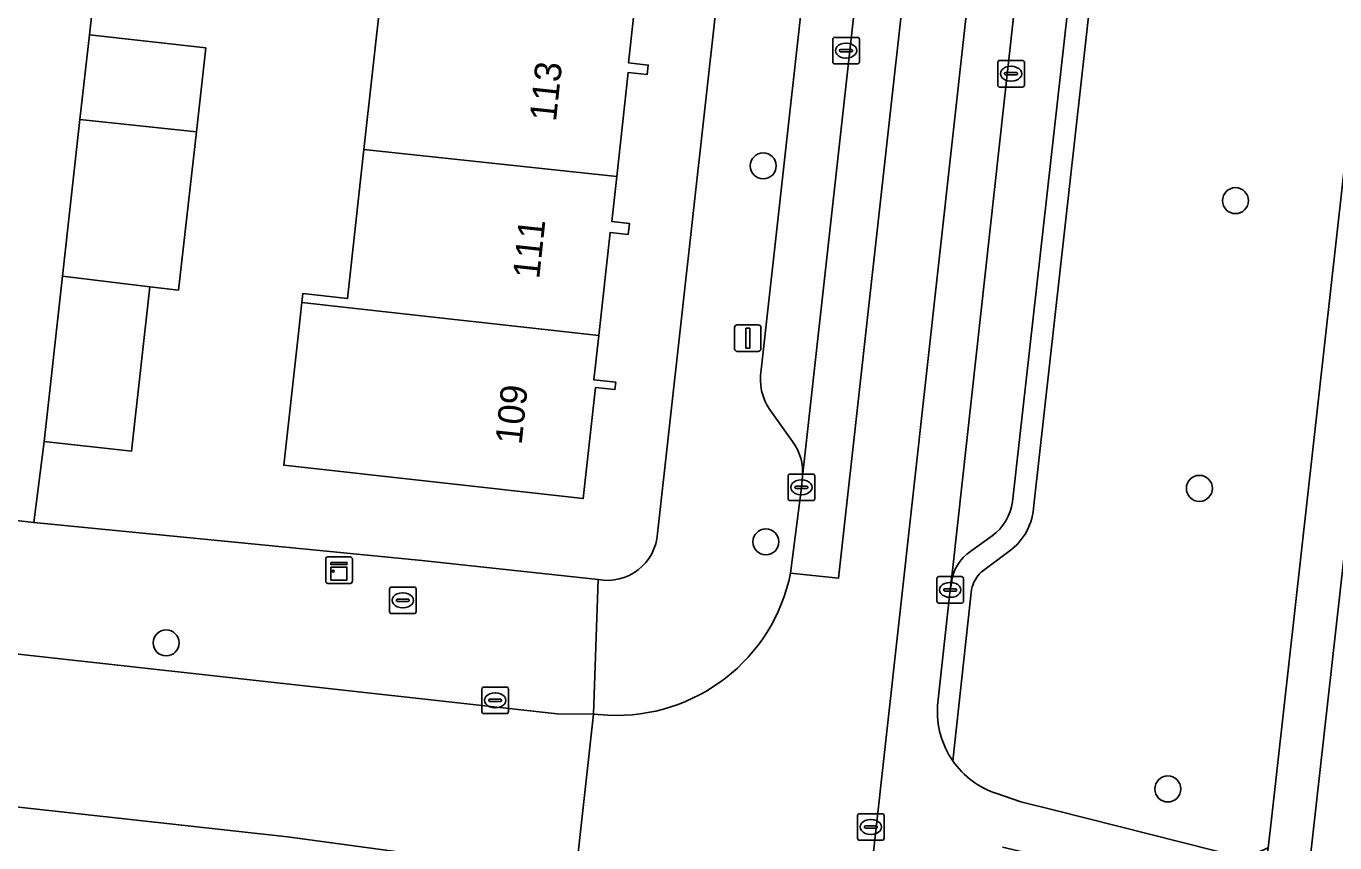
# Model space of a CAD drawing. Extents: x 162082 to 163401, y 388089 to 388636.
# Drawn here: x 163126.89 to 163176.15, y 388363.18 to 388393.92 of the extents above; entities that cross this region are included whole.
import ezdxf

# ---------------------------------------------------------------- set-up
doc = ezdxf.new("R2010")
doc.units = 0
for name, color, linetype in [('IMGEO_Boom', 7, 'Continuous'), ('IMGEO_Brandkraan', 7, 'Continuous'), ('IMGEO_Erf', 7, 'Continuous'), ('IMGEO_Fietspad_gesloten', 7, 'Continuous'), ('IMGEO_Grasland_overig', 7, 'Continuous'), ('IMGEO_Groenvoorziening', 7, 'Continuous'), ('IMGEO_Kast', 7, 'Continuous'), ('IMGEO_Kolk', 7, 'Continuous'), ('IMGEO_Lichtmast', 7, 'Continuous'), ('IMGEO_Pand', 7, 'Continuous'), ('IMGEO_Pand_nummerreeks', 7, 'Continuous'), ('IMGEO_Parkeervlak_open', 7, 'Continuous'), ('IMGEO_Rijbaan_lokaal_gesloten', 7, 'Continuous'), ('IMGEO_Rijbaan_lokaal_open', 7, 'Continuous'), ('IMGEO_Rioolput', 7, 'Continuous'), ('IMGEO_Voetpad_open', 7, 'Continuous')]:
    doc.layers.add(name, color=color, linetype=linetype)

msp = doc.modelspace()

# ---------------------------------------------------------------- linework, layer by layer
at = {"layer": 'IMGEO_Boom'}
for centre in [(163154.634, 388388.658), (163172.409, 388387.349), (163171.051, 388376.522), (163154.733, 388374.508), (163132.158, 388370.706), (163169.864, 388365.21)]:
    msp.add_circle(centre, 0.489, dxfattribs=at)
at = {"layer": 'IMGEO_Brandkraan'}
for p, q in [((163140.566, 388371.884), (163140.566, 388372.736)), ((163140.641, 388372.81), (163141.493, 388372.81)), ((163141.054, 388372.59), (163141.079, 388372.59)), ((163141.567, 388372.736), (163141.567, 388371.884)), ((163140.825, 388372.304), (163140.825, 388372.316)), ((163141.263, 388372.267), (163140.865, 388372.267)), ((163140.868, 388372.353), (163141.266, 388372.353)), ((163141.077, 388372.03), (163141.052, 388372.03)), ((163141.309, 388372.316), (163141.309, 388372.304)), ((163141.493, 388371.81), (163140.641, 388371.81))]:
    msp.add_line(p, q, dxfattribs=at)
for points in [[(163140.566, 388371.884), (163140.566, 388372.736)], [(163140.641, 388372.81), (163141.493, 388372.81)], [(163141.567, 388372.736), (163141.567, 388371.884)], [(163141.493, 388371.81), (163140.641, 388371.81)]]:
    msp.add_lwpolyline(points, dxfattribs=at)
for centre, radius, start, end in [((163140.643, 388372.734), 0.0765, 91.552, 178.448), ((163140.643, 388372.734), 0.0765, 91.552, 178.448), ((163141.491, 388372.734), 0.0765, 1.552, 88.448), ((163141.491, 388372.734), 0.0765, 1.552, 88.448), ((163140.865, 388372.313), 0.0403, 85.8775, 175.7526), ((163140.862, 388372.303), 0.0366, 178.938, 274.7102), ((163141.266, 388372.31), 0.043, 264.8664, 352.4533), ((163141.27, 388372.315), 0.0386, 1.7309, 96.639), ((163140.643, 388371.886), 0.0765, 181.552, 268.448), ((163140.643, 388371.886), 0.0765, 181.552, 268.448), ((163141.491, 388371.886), 0.0765, 271.552, 358.448), ((163141.491, 388371.886), 0.0765, 271.552, 358.448)]:
    msp.add_arc(centre, radius, start, end, dxfattribs=at)
for centre, major_axis, ratio, start_param, end_param in [((163141.053, 388372.31), (-0.387, 0.002), 0.722429, 4.712389, 7.853982), ((163141.078, 388372.31), (-0.39, 0.002), 0.717154, 1.570796, 4.712389)]:
    msp.add_ellipse(centre, major_axis=major_axis, ratio=ratio, start_param=start_param, end_param=end_param, dxfattribs=at)
at = {"layer": 'IMGEO_Erf'}
for points in [[(163150.658, 388374.825), (163155.087, 388414.558)], [(163129.584, 388396.426), (163129.269, 388393.588), (163133.652, 388393.096), (163133.297, 388389.942), (163132.628, 388383.981), (163131.547, 388384.102), (163130.853, 388377.918), (163127.568, 388378.287), (163127.175, 388375.234), (163141.783, 388373.807), (163148.419, 388373.089)], [(163136.584, 388377.39), (163137.135, 388382.36), (163137.263, 388383.516), (163137.3, 388383.852), (163138.98, 388383.666), (163139.601, 388389.271), (163140.264, 388395.251)], [(163149.755, 388394.242), (163149.565, 388392.531), (163150.307, 388392.449), (163150.267, 388392.095), (163149.555, 388392.174), (163149.121, 388388.258), (163148.933, 388386.566), (163149.596, 388386.492), (163149.55, 388386.077), (163148.871, 388386.153), (163148.442, 388382.28), (163148.256, 388380.607), (163149.082, 388380.515), (163149.052, 388380.241), (163148.321, 388380.322), (163147.858, 388376.14), (163136.584, 388377.39)]]:
    msp.add_lwpolyline(points, dxfattribs=at)
msp.add_arc((163148.758, 388374.964), 1.905, 259.7561, 355.82, dxfattribs=at)
at = {"layer": 'IMGEO_Fietspad_gesloten'}
for points in [[(163169.841, 388314.615), (163180.763, 388412.034), (163180.826, 388412.593), (163179.191, 388412.653), (163179.105, 388411.881), (163173.765, 388364.068), (163173.645, 388362.989)], [(163165.613, 388408.375), (163165.864, 388410.752), (163165.957, 388411.567), (163164.208, 388411.764), (163158.278, 388358.32), (163152.979, 388310.56)], [(163161.197, 388368.347), (163161.673, 388372.702), (163161.765, 388373.544), (163165.613, 388408.375)], [(163163.641, 388363.026), (163164.608, 388362.788), (163172.473, 388360.585), (163173.265, 388359.588), (163173.645, 388362.989), (163172.748, 388362.603), (163165.646, 388364.399), (163164.33, 388364.732), (163163.424, 388365.035)]]:
    msp.add_lwpolyline(points, dxfattribs=at)
for centre, radius, start, end in [((163164.423, 388368.12), 3.234, 175.9742, 215.0059), ((163164.441, 388368.122), 3.25, 214.8388, 251.7555)]:
    msp.add_arc(centre, radius, start, end, dxfattribs=at)
at = {"layer": 'IMGEO_Grasland_overig'}
for points in [[(163163.424, 388365.035), (163164.33, 388364.732), (163165.646, 388364.399), (163172.748, 388362.603), (163173.645, 388362.989), (163173.765, 388364.068), (163179.105, 388411.881), (163179.191, 388412.653), (163186.015, 388473.76)], [(163168.062, 388404.875), (163167.152, 388396.746), (163164.816, 388375.893)], [(163163.883, 388374.151), (163162.843, 388373.369)], [(163162.477, 388372.72), (163161.774, 388366.265)]]:
    msp.add_lwpolyline(points, dxfattribs=at)
for centre, radius, start, end in [((163162.58, 388375.97), 2.237, 305.6187, 358.035), ((163163.689, 388372.464), 1.239, 133.0771, 168.0818), ((163164.441, 388368.122), 3.25, 214.8388, 251.7555)]:
    msp.add_arc(centre, radius, start, end, dxfattribs=at)
at = {"layer": 'IMGEO_Groenvoorziening'}
msp.add_lwpolyline([(163182.934, 388412.107), (163180.763, 388412.034), (163169.841, 388314.615), (163172.398, 388316.165), (163172.63, 388318.299), (163175.795, 388346.119), (163176.367, 388352.029)], close=True, dxfattribs=at)
at = {"layer": 'IMGEO_Kast'}
for p, q in [((163138.167, 388373.021), (163138.167, 388373.862)), ((163138.167, 388373.862), (163138.167, 388373.021)), ((163138.242, 388373.946), (163139.083, 388373.946)), ((163139.083, 388373.946), (163138.242, 388373.946)), ((163139.167, 388373.871), (163139.167, 388373.03)), ((163139.167, 388373.03), (163139.167, 388373.871)), ((163139.092, 388372.946), (163138.251, 388372.946)), ((163138.251, 388372.946), (163139.092, 388372.946))]:
    msp.add_line(p, q, dxfattribs=at)
for points in [[(163138.362, 388373.736), (163138.962, 388373.736), (163138.962, 388373.651), (163138.362, 388373.651), (163138.362, 388373.736)], [(163138.362, 388373.561), (163138.962, 388373.561), (163138.962, 388373.072), (163138.362, 388373.072), (163138.362, 388373.561)]]:
    msp.add_lwpolyline(points, dxfattribs=at)
msp.add_circle((163138.446, 388373.41), 0.0377, dxfattribs=at)
for centre, start, end in [((163138.245, 388373.868), 92.4484, 184.2845), ((163138.245, 388373.868), 92.4484, 184.2845), ((163139.089, 388373.868), 2.4484, 94.2845), ((163139.089, 388373.868), 2.4484, 94.2845), ((163138.245, 388373.024), 182.4484, 274.2845), ((163138.245, 388373.024), 182.4484, 274.2845), ((163139.089, 388373.024), 272.4484, 4.2845), ((163139.089, 388373.024), 272.4484, 4.2845)]:
    msp.add_arc(centre, 0.0779, start, end, dxfattribs=at)
at = {"layer": 'IMGEO_Kolk'}
for p, q in [((163157.25, 388392.569), (163157.25, 388393.421)), ((163157.325, 388393.495), (163158.177, 388393.495)), ((163157.738, 388393.275), (163157.763, 388393.275)), ((163158.251, 388393.421), (163158.251, 388392.569)), ((163157.509, 388392.989), (163157.509, 388393.001)), ((163157.947, 388392.952), (163157.549, 388392.952)), ((163157.552, 388393.038), (163157.95, 388393.038)), ((163157.761, 388392.715), (163157.736, 388392.715)), ((163157.993, 388393.001), (163157.993, 388392.989)), ((163158.177, 388392.495), (163157.325, 388392.495)), ((163163.461, 388391.699), (163163.461, 388392.551)), ((163163.536, 388392.625), (163164.388, 388392.625)), ((163163.949, 388392.405), (163163.974, 388392.405)), ((163164.462, 388392.551), (163164.462, 388391.699)), ((163163.72, 388392.119), (163163.72, 388392.131)), ((163164.158, 388392.082), (163163.76, 388392.082)), ((163163.763, 388392.168), (163164.161, 388392.168)), ((163163.972, 388391.845), (163163.947, 388391.845)), ((163164.204, 388392.131), (163164.204, 388392.119)), ((163164.388, 388391.625), (163163.536, 388391.625)), ((163155.57, 388376.134), (163155.57, 388376.986)), ((163155.645, 388377.06), (163156.497, 388377.06)), ((163156.571, 388376.986), (163156.571, 388376.134)), ((163155.829, 388376.554), (163155.829, 388376.566)), ((163156.267, 388376.517), (163155.869, 388376.517)), ((163155.872, 388376.603), (163156.27, 388376.603)), ((163156.058, 388376.84), (163156.083, 388376.84)), ((163156.313, 388376.566), (163156.313, 388376.554)), ((163156.497, 388376.06), (163155.645, 388376.06)), ((163156.081, 388376.28), (163156.056, 388376.28)), ((163161.172, 388372.276), (163161.172, 388373.128)), ((163161.247, 388373.202), (163162.099, 388373.202)), ((163161.66, 388372.982), (163161.685, 388372.982)), ((163162.173, 388373.128), (163162.173, 388372.276)), ((163161.431, 388372.696), (163161.431, 388372.708)), ((163161.869, 388372.659), (163161.471, 388372.659)), ((163161.474, 388372.745), (163161.872, 388372.745)), ((163161.915, 388372.708), (163161.915, 388372.696)), ((163162.099, 388372.202), (163161.247, 388372.202)), ((163161.683, 388372.422), (163161.658, 388372.422)), ((163144.117, 388369.046), (163144.969, 388369.046)), ((163144.042, 388368.12), (163144.042, 388368.972)), ((163144.301, 388368.54), (163144.301, 388368.552)), ((163144.344, 388368.589), (163144.742, 388368.589)), ((163144.53, 388368.826), (163144.555, 388368.826)), ((163144.785, 388368.552), (163144.785, 388368.54)), ((163145.043, 388368.972), (163145.043, 388368.12)), ((163144.969, 388368.046), (163144.117, 388368.046)), ((163144.739, 388368.503), (163144.341, 388368.503)), ((163144.553, 388368.266), (163144.528, 388368.266))]:
    msp.add_line(p, q, dxfattribs=at)
for points in [[(163157.25, 388392.569), (163157.25, 388393.421)], [(163157.325, 388393.495), (163158.177, 388393.495)], [(163158.251, 388393.421), (163158.251, 388392.569)], [(163158.177, 388392.495), (163157.325, 388392.495)], [(163163.461, 388391.699), (163163.461, 388392.551)], [(163163.536, 388392.625), (163164.388, 388392.625)], [(163164.462, 388392.551), (163164.462, 388391.699)], [(163164.388, 388391.625), (163163.536, 388391.625)], [(163155.57, 388376.134), (163155.57, 388376.986)], [(163155.645, 388377.06), (163156.497, 388377.06)], [(163156.571, 388376.986), (163156.571, 388376.134)], [(163156.497, 388376.06), (163155.645, 388376.06)], [(163161.172, 388372.276), (163161.172, 388373.128)], [(163161.247, 388373.202), (163162.099, 388373.202)], [(163162.173, 388373.128), (163162.173, 388372.276)], [(163162.099, 388372.202), (163161.247, 388372.202)], [(163144.117, 388369.046), (163144.969, 388369.046)], [(163144.042, 388368.12), (163144.042, 388368.972)], [(163145.043, 388368.972), (163145.043, 388368.12)], [(163144.969, 388368.046), (163144.117, 388368.046)]]:
    msp.add_lwpolyline(points, dxfattribs=at)
for centre, radius, start, end in [((163157.327, 388393.419), 0.0765, 91.552, 178.448), ((163157.327, 388393.419), 0.0765, 91.552, 178.448), ((163158.175, 388393.419), 0.0765, 1.552, 88.448), ((163158.175, 388393.419), 0.0765, 1.552, 88.448), ((163157.549, 388392.998), 0.0403, 85.8775, 175.7526), ((163157.546, 388392.988), 0.0366, 178.938, 274.7102), ((163157.95, 388392.995), 0.043, 264.8664, 352.4533), ((163157.954, 388393), 0.0386, 1.7309, 96.639), ((163157.327, 388392.571), 0.0765, 181.552, 268.448), ((163157.327, 388392.571), 0.0765, 181.552, 268.448), ((163158.175, 388392.571), 0.0765, 271.552, 358.448), ((163158.175, 388392.571), 0.0765, 271.552, 358.448), ((163163.538, 388392.549), 0.0765, 91.552, 178.448), ((163163.538, 388392.549), 0.0765, 91.552, 178.448), ((163164.386, 388392.549), 0.0765, 1.552, 88.448), ((163164.386, 388392.549), 0.0765, 1.552, 88.448), ((163163.538, 388391.701), 0.0765, 181.552, 268.448), ((163163.538, 388391.701), 0.0765, 181.552, 268.448), ((163163.76, 388392.128), 0.0403, 85.8775, 175.7526), ((163163.757, 388392.118), 0.0366, 178.938, 274.7102), ((163164.161, 388392.125), 0.043, 264.8664, 352.4533), ((163164.165, 388392.13), 0.0386, 1.7309, 96.639), ((163164.386, 388391.701), 0.0765, 271.552, 358.448), ((163164.386, 388391.701), 0.0765, 271.552, 358.448), ((163155.647, 388376.984), 0.0765, 91.552, 178.448), ((163155.647, 388376.984), 0.0765, 91.552, 178.448), ((163156.495, 388376.984), 0.0765, 1.552, 88.448), ((163156.495, 388376.984), 0.0765, 1.552, 88.448), ((163155.869, 388376.563), 0.0403, 85.8775, 175.7526), ((163155.866, 388376.553), 0.0366, 178.938, 274.7102), ((163156.27, 388376.56), 0.043, 264.8664, 352.4533), ((163156.274, 388376.565), 0.0386, 1.7309, 96.639), ((163155.647, 388376.136), 0.0765, 181.552, 268.448), ((163155.647, 388376.136), 0.0765, 181.552, 268.448), ((163156.495, 388376.136), 0.0765, 271.552, 358.448), ((163156.495, 388376.136), 0.0765, 271.552, 358.448), ((163161.249, 388373.126), 0.0765, 91.552, 178.448), ((163161.249, 388373.126), 0.0765, 91.552, 178.448), ((163162.097, 388373.126), 0.0765, 1.552, 88.448), ((163162.097, 388373.126), 0.0765, 1.552, 88.448), ((163161.471, 388372.705), 0.0403, 85.8775, 175.7526), ((163161.468, 388372.695), 0.0366, 178.938, 274.7102), ((163161.872, 388372.702), 0.043, 264.8664, 352.4533), ((163161.876, 388372.707), 0.0386, 1.7309, 96.639), ((163161.249, 388372.278), 0.0765, 181.552, 268.448), ((163161.249, 388372.278), 0.0765, 181.552, 268.448), ((163162.097, 388372.278), 0.0765, 271.552, 358.448), ((163162.097, 388372.278), 0.0765, 271.552, 358.448), ((163144.119, 388368.97), 0.0765, 91.552, 178.448), ((163144.119, 388368.97), 0.0765, 91.552, 178.448), ((163144.967, 388368.97), 0.0765, 1.552, 88.448), ((163144.967, 388368.97), 0.0765, 1.552, 88.448), ((163144.341, 388368.549), 0.0403, 85.8775, 175.7526), ((163144.338, 388368.539), 0.0366, 178.938, 274.7102), ((163144.742, 388368.546), 0.043, 264.8664, 352.4533), ((163144.746, 388368.551), 0.0386, 1.7309, 96.639), ((163144.119, 388368.122), 0.0765, 181.552, 268.448), ((163144.119, 388368.122), 0.0765, 181.552, 268.448), ((163144.967, 388368.122), 0.0765, 271.552, 358.448), ((163144.967, 388368.122), 0.0765, 271.552, 358.448)]:
    msp.add_arc(centre, radius, start, end, dxfattribs=at)
for centre, major_axis, ratio, start_param, end_param in [((163157.737, 388392.995), (-0.387, 0.002), 0.722429, 4.712389, 7.853982), ((163157.762, 388392.995), (-0.39, 0.002), 0.717154, 1.570796, 4.712389), ((163163.948, 388392.125), (-0.387, 0.002), 0.722429, 4.712389, 7.853982), ((163163.973, 388392.125), (-0.39, 0.002), 0.717154, 1.570796, 4.712389), ((163156.057, 388376.56), (-0.387, 0.002), 0.722429, 4.712389, 7.853982), ((163156.082, 388376.56), (-0.39, 0.002), 0.717154, 1.570796, 4.712389), ((163161.659, 388372.702), (-0.387, 0.002), 0.722429, 4.712389, 7.853982), ((163161.684, 388372.702), (-0.39, 0.002), 0.717154, 1.570796, 4.712389), ((163144.529, 388368.546), (-0.387, 0.002), 0.722429, 4.712389, 7.853982), ((163144.554, 388368.546), (-0.39, 0.002), 0.717154, 1.570796, 4.712389)]:
    msp.add_ellipse(centre, major_axis=major_axis, ratio=ratio, start_param=start_param, end_param=end_param, dxfattribs=at)
at = {"layer": 'IMGEO_Lichtmast'}
for p, q in [((163153.555, 388381.775), (163153.555, 388382.575)), ((163153.555, 388382.575), (163153.555, 388381.775)), ((163153.655, 388382.675), (163154.445, 388382.675)), ((163154.445, 388382.675), (163153.655, 388382.675)), ((163154.545, 388382.575), (163154.545, 388381.775)), ((163154.545, 388381.775), (163154.545, 388382.575)), ((163154.445, 388381.675), (163153.655, 388381.675)), ((163153.655, 388381.675), (163154.445, 388381.675))]:
    msp.add_line(p, q, dxfattribs=at)
msp.add_lwpolyline([(163153.975, 388382.55), (163154.125, 388382.55), (163154.125, 388381.8), (163153.975, 388381.8), (163153.975, 388382.55)], dxfattribs=at)
for centre, start, end in [((163153.655, 388382.575), 90, 180), ((163153.655, 388382.575), 90, 180), ((163154.445, 388382.575), 0, 90), ((163154.445, 388382.575), 360, 90), ((163153.655, 388381.775), 180, 270), ((163153.655, 388381.775), 180, 270), ((163154.445, 388381.775), 270, 0), ((163154.445, 388381.775), 270, 0)]:
    msp.add_arc(centre, 0.1, start, end, dxfattribs=at)
at = {"layer": 'IMGEO_Pand'}
for points in [[(163149.755, 388394.242), (163140.264, 388395.251), (163139.601, 388389.271), (163149.121, 388388.258), (163149.555, 388392.174), (163150.267, 388392.095), (163150.307, 388392.449), (163149.565, 388392.531)], [(163129.269, 388393.588), (163128.915, 388390.408), (163133.297, 388389.942), (163133.652, 388393.096)], [(163131.547, 388384.102), (163132.628, 388383.981), (163133.297, 388389.942), (163128.915, 388390.408), (163128.26, 388384.511)], [(163148.871, 388386.153), (163149.55, 388386.077), (163149.596, 388386.492), (163148.933, 388386.566), (163149.121, 388388.258), (163139.601, 388389.271), (163138.98, 388383.666), (163137.3, 388383.852), (163137.263, 388383.516), (163138.943, 388383.33), (163148.442, 388382.28)], [(163131.547, 388384.102), (163128.26, 388384.511), (163127.568, 388378.287), (163130.853, 388377.918)], [(163138.943, 388383.33), (163137.263, 388383.516), (163137.135, 388382.36), (163136.584, 388377.39), (163147.858, 388376.14), (163148.321, 388380.322), (163149.052, 388380.241), (163149.082, 388380.515), (163148.256, 388380.607), (163148.442, 388382.28)]]:
    msp.add_lwpolyline(points, close=True, dxfattribs=at)
at = {"layer": 'IMGEO_Parkeervlak_open'}
for points in [[(163156.106, 388376.965), (163160.012, 388412.049)], [(163157.668, 388408.945), (163154.554, 388380.984)], [(163165.613, 388408.375), (163161.765, 388373.544), (163161.673, 388372.702), (163161.715, 388372.96)], [(163164.02, 388376.02), (163167.26, 388404.957)], [(163154.893, 388379.47), (163155.734, 388378.282)], [(163162.444, 388374.153), (163163.253, 388374.731)]]:
    msp.add_lwpolyline(points, dxfattribs=at)
for centre, radius, start, end in [((163156.558, 388380.638), 2.034, 170.203, 215.0389), ((163154.239, 388377.149), 1.876, 354.3797, 37.166), ((163162.039, 388376.326), 2.004, 307.2724, 351.2194), ((163163.348, 388372.781), 1.643, 123.3903, 173.7544)]:
    msp.add_arc(centre, radius, start, end, dxfattribs=at)
at = {"layer": 'IMGEO_Rijbaan_lokaal_gesloten'}
msp.add_lwpolyline([(163161.793, 388412.037), (163160.033, 388412.235), (163160.012, 388412.049), (163156.106, 388376.965), (163156.071, 388376.56), (163155.662, 388373.335), (163157.467, 388373.147)], close=True, dxfattribs=at)
for points in [[(163158.278, 388358.32), (163164.208, 388411.764), (163161.793, 388412.037), (163157.467, 388373.147), (163155.662, 388373.335)], [(163148.784, 388367.987), (163148.248, 388368.026), (163147.577, 388362.019), (163148.231, 388361.94)]]:
    msp.add_lwpolyline(points, dxfattribs=at)
msp.add_arc((163149.118, 388374.654), 6.675, 267.1279, 348.6059, dxfattribs=at)
at = {"layer": 'IMGEO_Rijbaan_lokaal_open'}
msp.add_lwpolyline([(163122.071, 388375.817), (163127.175, 388375.234), (163127.568, 388378.287), (163128.26, 388384.511), (163128.915, 388390.408), (163129.269, 388393.588), (163129.584, 388396.426), (163130.886, 388408.19), (163130.904, 388408.347), (163131.436, 388413.09), (163131.583, 388414.491), (163127.316, 388414.964), (163124.159, 388415.319)], dxfattribs=at)
msp.add_lwpolyline([(163148.248, 388368.026), (163146.874, 388368.04), (163130.345, 388369.865), (163121.702, 388370.82), (163118.786, 388371.142), (163113.726, 388371.712), (163113.078, 388366.024), (163136.729, 388363.415), (163141.724, 388362.73), (163147.577, 388362.019)], close=True, dxfattribs=at)
at = {"layer": 'IMGEO_Rioolput'}
for p, q in [((163158.182, 388363.354), (163158.182, 388364.206)), ((163158.257, 388364.28), (163159.109, 388364.28)), ((163159.183, 388364.206), (163159.183, 388363.354)), ((163158.441, 388363.774), (163158.441, 388363.786)), ((163158.879, 388363.737), (163158.481, 388363.737)), ((163158.484, 388363.823), (163158.882, 388363.823)), ((163158.67, 388364.06), (163158.695, 388364.06)), ((163158.925, 388363.786), (163158.925, 388363.774)), ((163159.109, 388363.28), (163158.257, 388363.28)), ((163158.693, 388363.5), (163158.668, 388363.5))]:
    msp.add_line(p, q, dxfattribs=at)
for points in [[(163158.182, 388363.354), (163158.182, 388364.206)], [(163158.257, 388364.28), (163159.109, 388364.28)], [(163159.183, 388364.206), (163159.183, 388363.354)], [(163159.109, 388363.28), (163158.257, 388363.28)]]:
    msp.add_lwpolyline(points, dxfattribs=at)
for centre, radius, start, end in [((163158.259, 388364.204), 0.0765, 91.552, 178.448), ((163158.259, 388364.204), 0.0765, 91.552, 178.448), ((163159.107, 388364.204), 0.0765, 1.552, 88.448), ((163159.107, 388364.204), 0.0765, 1.552, 88.448), ((163158.481, 388363.783), 0.0403, 85.8775, 175.7526), ((163158.478, 388363.773), 0.0366, 178.938, 274.7102), ((163158.882, 388363.78), 0.043, 264.8664, 352.4533), ((163158.886, 388363.785), 0.0386, 1.7309, 96.639), ((163158.259, 388363.356), 0.0765, 181.552, 268.448), ((163158.259, 388363.356), 0.0765, 181.552, 268.448), ((163159.107, 388363.356), 0.0765, 271.552, 358.448), ((163159.107, 388363.356), 0.0765, 271.552, 358.448)]:
    msp.add_arc(centre, radius, start, end, dxfattribs=at)
for centre, major_axis, ratio, start_param, end_param in [((163158.669, 388363.78), (-0.387, 0.002), 0.722429, 4.712389, 7.853982), ((163158.694, 388363.78), (-0.39, 0.002), 0.717154, 1.570796, 4.712389)]:
    msp.add_ellipse(centre, major_axis=major_axis, ratio=ratio, start_param=start_param, end_param=end_param, dxfattribs=at)
at = {"layer": 'IMGEO_Voetpad_open'}
for points in [[(163162.028, 388477.761), (163161.578, 388473.502), (163155.217, 388415.732), (163155.1, 388414.671), (163155.087, 388414.558), (163150.658, 388374.825)], [(163154.554, 388380.984), (163157.668, 388408.945)], [(163167.26, 388404.957), (163164.02, 388376.02)], [(163164.816, 388375.893), (163167.152, 388396.746), (163168.062, 388404.875)], [(163155.734, 388378.282), (163154.893, 388379.47)], [(163118.786, 388371.142), (163121.702, 388370.82), (163130.345, 388369.865), (163146.874, 388368.04), (163148.248, 388368.026), (163148.419, 388373.089), (163141.783, 388373.807), (163127.175, 388375.234), (163122.071, 388375.817), (163098.952, 388378.44)], [(163155.662, 388373.335), (163156.071, 388376.56), (163156.106, 388376.965)], [(163163.253, 388374.731), (163162.444, 388374.153)], [(163162.843, 388373.369), (163163.883, 388374.151)], [(163148.419, 388373.089), (163148.248, 388368.026), (163148.784, 388367.987)], [(163161.715, 388372.96), (163161.673, 388372.702), (163161.197, 388368.347)], [(163161.774, 388366.265), (163162.477, 388372.72)]]:
    msp.add_lwpolyline(points, dxfattribs=at)
msp.add_lwpolyline([(163136.729, 388363.415), (163113.078, 388366.024), (163109.621, 388366.406), (163050.888, 388372.886), (163047.36, 388373.275), (163044.378, 388373.604), (163044.321, 388373.109), (163043.859, 388370.607), (163088.73, 388365.476), (163120.564, 388362.251), (163134.198, 388360.66), (163147.342, 388359.113), (163147.577, 388362.019), (163141.724, 388362.73)], close=True, dxfattribs=at)
for centre, radius, start, end in [((163156.558, 388380.638), 2.034, 170.203, 215.0389), ((163154.239, 388377.149), 1.876, 354.3797, 37.166), ((163162.039, 388376.326), 2.004, 307.2724, 351.2194), ((163162.58, 388375.97), 2.237, 305.6187, 358.035), ((163148.758, 388374.964), 1.905, 259.7561, 355.82), ((163163.348, 388372.781), 1.643, 123.3903, 173.7544), ((163149.118, 388374.654), 6.675, 267.1279, 348.6059), ((163163.689, 388372.464), 1.239, 133.0771, 168.0818), ((163164.423, 388368.12), 3.234, 175.9742, 215.0059)]:
    msp.add_arc(centre, radius, start, end, dxfattribs=at)

# ---------------------------------------------------------------- texts
at = {"layer": 'IMGEO_Pand_nummerreeks'}
for s, rotation, p in [('113', 83.9295, (163146.83, 388390.302)), ('111', 83.9269, (163146.2, 388384.381)), ('109', 83.9295, (163145.537, 388378.144))]:
    msp.add_text(s, height=1, rotation=rotation, dxfattribs=at).set_placement(p)

doc.saveas('drawing.dxf')
